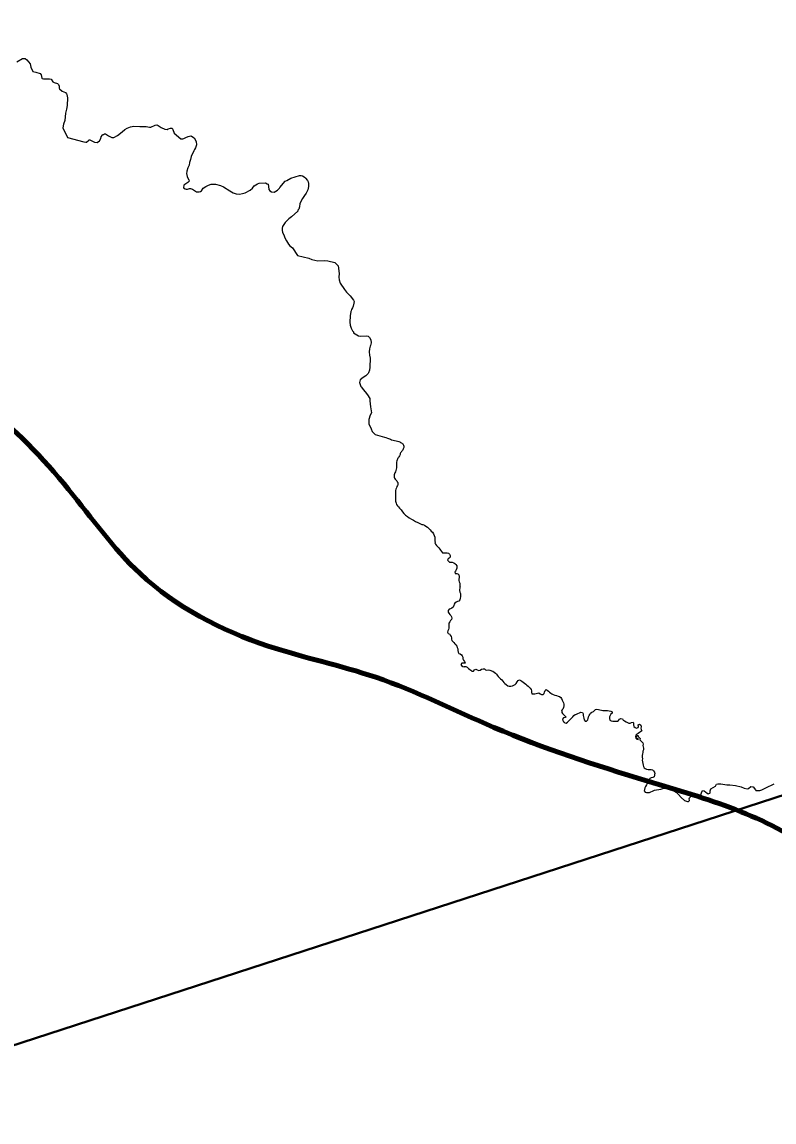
# Model space of a CAD drawing. Extents: x -1643653 to 4543381, y 1624270 to 13878484.
# Drawn here: x 644975 to 650565, y 8976936 to 8985110 of the extents above; entities that cross this region are included whole.
import ezdxf

# ---------------------------------------------------------------- set-up
doc = ezdxf.new("R2010")
doc.units = 0
doc.header["$LTSCALE"] = 200
for name, color, linetype, lineweight in [('12', 7, 'Continuous', 25), ('24', 7, 'Continuous', 25), ('26', 7, 'Continuous', 106), ('28', 7, 'Continuous', 53), ('60', 7, 'Continuous', 13)]:
    doc.layers.add(name, color=color, linetype=linetype, lineweight=lineweight)

msp = doc.modelspace()

# ---------------------------------------------------------------- linework, layer by layer
at = {"layer": '12', "lineweight": 40}
msp.add_line((636526.5, 8974783.6), (662912, 8983353), dxfattribs=at)
at = {"layer": '24'}
for p, q in [((648231.3, 8980917.5), (648228.7, 8980914.7)), ((648988.6, 8979995.5), (648988.8, 8979995.1))]:
    msp.add_line(p, q, dxfattribs=at)
for points in [[(644936.7, 8984813.3), (644980.1, 8984838.3), (644995.5, 8984839.8), (644999.2, 8984838.9), (645011.4, 8984829.6), (645036.6, 8984800.8), (645040, 8984774.7), (645055.3, 8984741.8), (645079.3, 8984738.2), (645111, 8984727.2), (645116.6, 8984716.9), (645122.7, 8984692.8), (645125.9, 8984690.1), (645134.7, 8984687.1), (645179, 8984687.9), (645191.9, 8984684.7), (645204.7, 8984665), (645215.6, 8984660.4), (645240.1, 8984653.1), (645246.2, 8984645.1)], [(645246.2, 8984645.1), (645252, 8984633.7), (645252, 8984633.7), (645252.8, 8984617.9), (645254.9, 8984614.1), (645273, 8984596.3), (645297.8, 8984587.5), (645307.1, 8984577.2), (645309.6, 8984572.6), (645313.5, 8984545.7), (645310.3, 8984489.1), (645306.1, 8984462.2), (645298.7, 8984433.5), (645293.2, 8984378.7), (645284.9, 8984350.8), (645279.8, 8984323.9), (645312.4, 8984251.8), (645435.1, 8984220.4), (645450.8, 8984217.4), (645454.7, 8984218.6), (645473, 8984232.8), (645474.4, 8984237.7), (645513, 8984217.7), (645534.3, 8984215.3), (645552.1, 8984228.2), (645561.4, 8984244.2), (645563.4, 8984257.6), (645571, 8984266.9), (645573.8, 8984274.1), (645582.1, 8984275.2), (645588.9, 8984280.3), (645595.8, 8984280.6), (645617.2, 8984264.5), (645643.7, 8984251.2), (645657.8, 8984251.3), (645685.7, 8984265.8), (645720.8, 8984294.7), (645739.3, 8984311.6), (645757.9, 8984321.9), (645781.4, 8984331.5), (645806.7, 8984335.8), (645852, 8984333.8), (645898.3, 8984333.7), (645921.8, 8984328.7), (645932, 8984328.5), (645966, 8984344.7), (645976.9, 8984346.4), (645987.8, 8984340.9), (646010.2, 8984326), (646036.9, 8984314.5), (646055.1, 8984312.7), (646060.6, 8984315.8), (646079.4, 8984322.4), (646090.5, 8984322.5), (646097, 8984312.2), (646105.3, 8984283.1), (646157.1, 8984243.2), (646170.2, 8984242.8), (646179.3, 8984244.7), (646193.2, 8984252.7), (646210.9, 8984260.5), (646231.3, 8984263.8), (646234.4, 8984263.1), (646256, 8984249.2), (646271.1, 8984222.9), (646271.2, 8984198.1), (646264.8, 8984175), (646256.7, 8984163.4), (646252.5, 8984152.3), (646232.4, 8984111.9), (646228.6, 8984089.8), (646221.2, 8984067.5), (646217.8, 8984047), (646208.5, 8984025.5), (646201.6, 8984002.4), (646197.2, 8983982.5), (646199.9, 8983977.5), (646203.5, 8983960.5), (646214.4, 8983938.6), (646218.5, 8983926.6), (646208.4, 8983916.5), (646177.6, 8983897.5), (646174.8, 8983879.2), (646187.6, 8983870.2), (646196.7, 8983867.3), (646206, 8983867.2), (646221.1, 8983872.7), (646226.9, 8983872.9), (646242.3, 8983868.7), (646272.1, 8983849.4), (646291.4, 8983848.2), (646301.4, 8983851.2), (646309, 8983856.7), (646323, 8983874.5), (646341.7, 8983889.2), (646361.2, 8983898), (646382.2, 8983904.2), (646413.2, 8983905.6), (646451.9, 8983895.7), (646472.7, 8983885.2), (646519.1, 8983855.8)], [(646519.1, 8983855.8), (646546.1, 8983841.4), (646567, 8983833.1), (646567, 8983833.1), (646591.3, 8983832), (646614, 8983835.1), (646634.6, 8983841.3), (646672.4, 8983861), (646688.3, 8983876.2), (646701.9, 8983892.7), (646724.9, 8983908.9), (646738.8, 8983912.3), (646784.9, 8983915.3), (646798.6, 8983907.2), (646805.2, 8983905.1), (646806.8, 8983887.7), (646810.7, 8983866.8), (646817.1, 8983856), (646829.3, 8983849.1), (646849.6, 8983845.1), (646875.1, 8983861.9), (646890.1, 8983875.8), (646892.4, 8983881.3), (646932.6, 8983927.2), (646943.2, 8983931.8), (646974, 8983950.1), (647038.5, 8983968.8), (647050.2, 8983969.6), (647060.8, 8983966.7), (647080.6, 8983954.3), (647082, 8983950.3), (647096.9, 8983932.9), (647101.9, 8983923.7), (647105.1, 8983909.8), (647105.2, 8983888.2), (647098.7, 8983862.9), (647087.7, 8983838.9), (647076.3, 8983820.1), (647061, 8983799.9), (647039.4, 8983762.7), (647037.2, 8983738.1), (647032.6, 8983720.3), (647026.6, 8983711.4), (647025.4, 8983705.1), (646979.3, 8983662.9), (646957.7, 8983648.9), (646930.3, 8983620.4), (646911.7, 8983591.7), (646909.5, 8983579.6), (646909.4, 8983562.3), (646911.8, 8983546.1), (646921.6, 8983530), (646928.2, 8983506.6), (646940.1, 8983484.5), (646956, 8983460.1), (646965.7, 8983448.3), (646985.5, 8983432.6), (647022.8, 8983374.5), (647106.3, 8983355.6), (647129.1, 8983346.3), (647174.1, 8983335.9), (647224.7, 8983338.1), (647247.5, 8983335.5), (647300.4, 8983324.4)], [(647300.4, 8983324.4), (647324.8, 8983299), (647331.7, 8983241.7), (647331.2, 8983214.3), (647332.9, 8983195.6), (647340.9, 8983169.4), (647372.3, 8983121.6), (647387.9, 8983101.9), (647414.5, 8983075.1), (647439.6, 8983043.8), (647443.1, 8983034.1), (647442.2, 8983020.8), (647437, 8982998.2), (647432.6, 8982985.3), (647425.5, 8982974.5), (647423, 8982963.7), (647419.7, 8982960.3), (647413.6, 8982927.4), (647411.6, 8982879.5), (647415.7, 8982856.8), (647421.4, 8982834.7), (647430.9, 8982815.7), (647438.1, 8982807.4), (647440.3, 8982801.6), (647476.5, 8982779), (647493.8, 8982774.6), (647537, 8982777.5), (647548.6, 8982776.4), (647559, 8982764.7), (647568.4, 8982747.6), (647569.5, 8982725.5), (647565.7, 8982706.6), (647562.3, 8982701.7), (647558, 8982681.3), (647556, 8982658.6), (647558.1, 8982634.2), (647563.2, 8982612), (647561.1, 8982546.5), (647557.6, 8982522.1), (647551.3, 8982502.2), (647549, 8982498.2), (647530.1, 8982481.3), (647510.9, 8982468.3), (647488.2, 8982450.7), (647483.4, 8982430.9), (647492.6, 8982400.6), (647499.5, 8982395.8), (647511, 8982379.6), (647526.4, 8982362.7), (647543.9, 8982340.3), (647559.7, 8982311.4), (647560.3, 8982294.9), (647566.5, 8982250.4)], [(647566.5, 8982250.4), (647572.8, 8982205.8), (647564.3, 8982188.3), (647553, 8982155.5), (647552.7, 8982123.9), (647570.4, 8982087), (647578.3, 8982067.5), (647601.2, 8982045.6), (647670, 8982024.7)], [(647947.2, 8981375.2), (647950.3, 8981375.2), (647954.8, 8981375.3), (647966.8, 8981371.2), (647977.9, 8981365.1), (647988.8, 8981355.5), (647999.4, 8981346.2), (648008.8, 8981337.5), (648017.3, 8981327.6), (648026.2, 8981318.7), (648034.3, 8981306.3), (648039, 8981295.5), (648042.7, 8981281.9), (648042.8, 8981268.5), (648044.6, 8981255), (648045.1, 8981242.4), (648044.8, 8981239.5), (648047.8, 8981229.7), (648055, 8981220.2), (648063.9, 8981212.1), (648073.2, 8981201.7), (648080.2, 8981192.9), (648086.2, 8981184.3), (648094, 8981174.8), (648101.8, 8981166.7), (648112.6, 8981166.4), (648123.6, 8981166.5), (648134.6, 8981166.3), (648144.3, 8981162.4), (648153.3, 8981155.8), (648158.5, 8981145.2), (648157.9, 8981134.4), (648150.4, 8981127.1), (648142, 8981119.9), (648136.7, 8981110.4), (648144.6, 8981102.9), (648152.8, 8981096.2), (648163.3, 8981096), (648173.2, 8981095.2), (648184, 8981091.5), (648192.3, 8981086.2), (648199, 8981080), (648206.8, 8981068.6), (648207.9, 8981059.6), (648206.7, 8981051.7), (648201.5, 8981039.7), (648196.2, 8981030.7), (648192.3, 8981020.9), (648195.8, 8981011.1), (648206.7, 8981011.4), (648214.8, 8981009.9), (648222.3, 8981001), (648224.9, 8980990.2), (648225.5, 8980981.2), (648223, 8980969.6), (648222.8, 8980961.1), (648224, 8980949.3), (648229, 8980941.1), (648229.9, 8980933.5), (648230.6, 8980921.8), (648231.3, 8980917.5)], [(648228.7, 8980914.7), (648228.7, 8980903.2), (648226.8, 8980893.5), (648226.4, 8980886.2), (648230.5, 8980874.3), (648233.7, 8980863.2), (648235.1, 8980851.5), (648234.6, 8980839.1), (648232.9, 8980827.9), (648230.2, 8980816.5), (648222.2, 8980807.5), (648211.2, 8980803.2), (648202, 8980799.4), (648193, 8980792.2), (648186.7, 8980783.5), (648184.1, 8980773.5), (648179.5, 8980761.1), (648171.3, 8980755.1), (648159.8, 8980750.6), (648150.4, 8980746.1), (648143.3, 8980738.2), (648142.8, 8980726), (648148.2, 8980716.3), (648154.9, 8980708.1), (648161.8, 8980700.3), (648168.2, 8980691.2), (648171, 8980681.2), (648167.1, 8980671.3), (648161.1, 8980662.5), (648155.4, 8980652.9), (648147.8, 8980643.1), (648146.8, 8980632.7), (648147, 8980626.8), (648147.8, 8980616), (648148, 8980605.8), (648145.8, 8980595.3), (648139.7, 8980587.2), (648137.3, 8980576), (648142.8, 8980566.8), (648153.1, 8980563.1), (648158.3, 8980553.5), (648164.3, 8980545.1), (648167.2, 8980534.7), (648167.4, 8980524.1), (648170.7, 8980514.6), (648177.3, 8980506.5), (648184.2, 8980498.3), (648192, 8980490.2), (648199.8, 8980481.6), (648206.8, 8980472.6), (648210.7, 8980462.7), (648213.8, 8980452.8), (648215.6, 8980440.3), (648216.8, 8980428.4), (648222.1, 8980418.5), (648231.8, 8980414.6), (648241, 8980408.7), (648247, 8980400.7), (648251.1, 8980390.9), (648252.6, 8980379.1), (648257.6, 8980368.6), (648263.7, 8980357.8), (648268, 8980346.1), (648266.8, 8980345.5), (648256.4, 8980345.3)], [(648256.4, 8980345.3), (648244.3, 8980344.8), (648236.2, 8980335.9), (648241.8, 8980327.4), (648252.7, 8980320.5), (648262.5, 8980318.3), (648262.6, 8980321.9), (648273.4, 8980322), (648283.9, 8980314.9), (648293.2, 8980307.3), (648303.1, 8980299.7), (648311.1, 8980293.5), (648318.9, 8980285.9), (648330.5, 8980286.6), (648338.8, 8980295.1), (648348.1, 8980302.3), (648358.7, 8980297.3), (648369.8, 8980292.2), (648381.5, 8980293.6), (648390.7, 8980300.8), (648401.9, 8980304.8), (648412.9, 8980303.4), (648420.8, 8980297.2), (648430.5, 8980293), (648442.8, 8980296.2), (648453.6, 8980294.9), (648471.7, 8980287.4), (648475, 8980285.7), (648485.6, 8980278.9), (648495.2, 8980271.4), (648501.7, 8980263.7), (648507.8, 8980255.8), (648515.3, 8980245.8), (648524.6, 8980236.2), (648532.5, 8980230), (648542.2, 8980222.1), (648548.1, 8980211.2), (648555.4, 8980202), (648563.8, 8980194.3), (648573.3, 8980187.2)], [(648573.3, 8980187.2), (648586.3, 8980178.1), (648596.9, 8980175.3), (648608.8, 8980175.5), (648620.6, 8980176.5), (648630.5, 8980181.1), (648640.1, 8980187.3), (648648.3, 8980195.6), (648654.7, 8980206.9), (648662.1, 8980216.8), (648672.6, 8980222.4), (648682.3, 8980217.2), (648691.5, 8980211.1), (648701, 8980203.8), (648710.1, 8980197.5), (648719.6, 8980189.3), (648728.7, 8980182), (648736.5, 8980174.5), (648745.6, 8980167.4), (648752.4, 8980159.7), (648758.7, 8980151.3), (648761.8, 8980141.1), (648763, 8980129.7), (648765.3, 8980118.6), (648776.2, 8980117.8), (648787, 8980119), (648797.1, 8980120.2), (648807.2, 8980122.5), (648817, 8980124.5), (648827.3, 8980118), (648836.5, 8980112.3), (648847.9, 8980112.2), (648855.6, 8980120.8), (648859, 8980131.3), (648863.1, 8980141.5), (648870.1, 8980149.5), (648879.9, 8980145.9), (648888.9, 8980137.8), (648896.9, 8980130.5), (648905, 8980124), (648913.2, 8980118), (648924, 8980111.8), (648936.4, 8980108.2), (648948.7, 8980105.2), (648960.5, 8980101.8), (648971, 8980098.5), (648979.9, 8980091.4), (648985.1, 8980082.4), (648989, 8980071.4), (648994.6, 8980060.3), (649000.6, 8980051.8), (649003, 8980040.7), (649002.6, 8980028.3), (648999.2, 8980015.8), (648994, 8980004.6), (648988.6, 8979995.5)], [(648988.8, 8979995.1), (648988.6, 8979995.5), (648987.6, 8979979.4), (648993.3, 8979971), (649001.8, 8979962.5), (649009.2, 8979954.6), (649016.8, 8979948.1), (649018.5, 8979944.8), (649013.2, 8979941.7), (649003.3, 8979939.8), (649001.2, 8979938.5), (648992.8, 8979929.4), (648995, 8979919.6), (648999.6, 8979910.5), (649001.8, 8979908.6)], [(649200.9, 8979974.2), (649211.5, 8979981.8), (649223.2, 8979987.8), (649230.8, 8979994.4), (649238.7, 8980002.5), (649248.8, 8980003.2), (649260.6, 8980000.8), (649270.4, 8979998.9), (649281.3, 8979996.8), (649292.7, 8979995), (649303.9, 8979994.2), (649315.8, 8979993.9), (649327.9, 8979993), (649340.6, 8979992), (649351.1, 8979989.9), (649361.7, 8979983.4), (649362.4, 8979973.4), (649353.1, 8979966.4), (649346.3, 8979956.7), (649343.2, 8979945.9), (649342.2, 8979933.9), (649343.9, 8979922.8), (649353.2, 8979916.3), (649366.4, 8979914), (649376.4, 8979913.9), (649389.2, 8979914.6), (649400.6, 8979914.4), (649409.8, 8979920.8), (649417.2, 8979929.7), (649427, 8979933.4), (649438.1, 8979932), (649444.2, 8979922.6), (649454, 8979916.3), (649465.2, 8979910.6), (649476.1, 8979905.1), (649486.7, 8979900.2), (649496.8, 8979900.3), (649506.7, 8979903.7), (649517.5, 8979908.3), (649521, 8979898.7), (649519.7, 8979886.5), (649523.2, 8979876), (649531.8, 8979867.9), (649542.6, 8979863.1), (649554.1, 8979866.5), (649558.3, 8979876.2), (649556.2, 8979887.8), (649565.8, 8979892.2), (649575.1, 8979885), (649577.4, 8979873.8), (649575.5, 8979863.1), (649577, 8979852.4), (649582.9, 8979842.8), (649573.5, 8979835.2), (649563.8, 8979830.9), (649554, 8979824.3), (649545, 8979817.8), (649536.6, 8979810.5), (649534.2, 8979799.8), (649537.1, 8979789.2), (649546.2, 8979780.8), (649556.6, 8979779.3), (649548.4, 8979785.6), (649540.3, 8979793), (649543.2, 8979803.3), (649552.8, 8979810.3), (649555.9, 8979800.5), (649561.8, 8979792.3), (649570.6, 8979786.8), (649568.1, 8979776.8), (649576, 8979769.7), (649582.1, 8979761.4), (649589.8, 8979754.4), (649592.8, 8979744.6), (649590.7, 8979734.8), (649591, 8979723.2), (649595.1, 8979713.3), (649594.7, 8979701.8), (649590.6, 8979691.8), (649589.2, 8979681.8), (649587.1, 8979671.9), (649585.3, 8979659), (649585.9, 8979648.3), (649587.3, 8979635.2), (649585.7, 8979624.4), (649586.2, 8979611.5), (649588.9, 8979599.6), (649592, 8979587.6), (649594.4, 8979578.1), (649598.9, 8979568.4), (649608, 8979562.8), (649617.9, 8979558.2), (649629.6, 8979554.5), (649630.9, 8979554.8), (649640.9, 8979555.6), (649652.2, 8979556.5), (649661.9, 8979553.5), (649670.1, 8979545.2), (649677.1, 8979535.4), (649677.7, 8979523), (649677.6, 8979522.6)], [(649001.8, 8979908.6), (649009.5, 8979902.8), (649020.2, 8979900.3), (649030.1, 8979906.9), (649037.3, 8979915), (649045.3, 8979923.1), (649053.7, 8979932.5), (649061.1, 8979939.4), (649069.1, 8979946.7), (649077.8, 8979956), (649086.8, 8979963.2), (649096.2, 8979967.7), (649107, 8979972), (649117.9, 8979976.9), (649128.5, 8979980.9), (649140.6, 8979979.8), (649145.3, 8979968.4), (649147.4, 8979957.5), (649149.9, 8979946.7), (649151.8, 8979936.2), (649154.8, 8979924.8), (649161.3, 8979915.1), (649171.6, 8979915.3), (649179.9, 8979923.5), (649183.2, 8979934.5), (649186.2, 8979945.8), (649190.2, 8979956), (649195.8, 8979965.1), (649200.9, 8979974.2)], [(649677.6, 8979522.6), (649675.5, 8979512.4), (649673, 8979502.2), (649664.1, 8979495.6), (649651.3, 8979494.8), (649641.6, 8979489.4), (649636.6, 8979478.5), (649632.5, 8979469), (649627.9, 8979459.7), (649622.9, 8979451), (649616.1, 8979441), (649609.6, 8979430.4), (649604, 8979418.8), (649601.7, 8979408), (649600.7, 8979397), (649607.8, 8979388.2), (649618, 8979384.8), (649628.1, 8979384.2), (649638.9, 8979385.7), (649649.2, 8979388.6), (649661.1, 8979394.1)], [(649676.2, 8979401.4), (649724.1, 8979409.5), (649746.4, 8979415.9), (649766.9, 8979415.9), (649784.3, 8979412.5), (649812.6, 8979402.6), (649836.7, 8979386.9), (649854.6, 8979369.9), (649873.6, 8979348), (649899, 8979324.8), (649922.9, 8979317.6), (649929.5, 8979318), (649936.1, 8979325.1), (649936.7, 8979327.6), (649935.1, 8979338.5), (649936.1, 8979344.8), (649946.9, 8979354.8), (649964.3, 8979358.9), (649972.7, 8979359.3), (649975.3, 8979358.3), (649980.1, 8979353.3), (649989.6, 8979353.1), (650011.3, 8979359.9), (650021.6, 8979366.4), (650025.3, 8979383.4), (650034.3, 8979398.4), (650046.7, 8979397.1), (650057.5, 8979386.8), (650065.9, 8979383.2), (650074.1, 8979373.9), (650088.7, 8979379.2), (650090.1, 8979381.3), (650091.4, 8979396.4), (650095.1, 8979410.9), (650128.9, 8979432.8), (650138.5, 8979446.7), (650146.3, 8979449), (650170.2, 8979448), (650214.3, 8979441.8), (650236.5, 8979441.6), (650277.7, 8979437.4), (650320.5, 8979425.8), (650342.7, 8979417.2), (650364.8, 8979412.9), (650376.3, 8979413.4)], [(650376.3, 8979413.4), (650393.2, 8979428.4), (650407.3, 8979427.7), (650410.7, 8979425.7), (650426.9, 8979403.9), (650430.8, 8979400.6), (650442.6, 8979399), (650460.4, 8979399.1), (650474.7, 8979403.5), (650502.8, 8979418.9), (650567, 8979447.9)], [(649661.1, 8979394.1), (649671.4, 8979398.6), (649676.2, 8979401.4)]]:
    msp.add_lwpolyline(points, dxfattribs=at)
msp.add_spline([(647670, 8982024.7), (647690.8, 8982018.7), (647722.2, 8982006.6), (647767.4, 8981995.6), (647796.7, 8981982.3), (647812.1, 8981965.5), (647812.7, 8981948.6), (647803.8, 8981927.3), (647789.3, 8981909.6), (647780.7, 8981885.3), (647773.6, 8981875.3), (647761.1, 8981849.6), (647759.6, 8981806.7), (647750.7, 8981766.8), (647740.4, 8981737.2), (647755.2, 8981706.2), (647769.9, 8981682.5), (647762.5, 8981658.8), (647750.7, 8981617.5), (647752.2, 8981567.2), (647755.2, 8981534.7), (647781.8, 8981497.7), (647826.1, 8981446), (647885.2, 8981407.5), (647947.2, 8981375.2)], degree=3, dxfattribs=at)
at = {"layer": '26'}
msp.add_spline([(593042.9, 8976356.4), (593459.4, 8976419.7), (594161.8, 8976760.1), (594545.8, 8977114.6), (594814.3, 8977291.5), (596052.8, 8977846), (596780.5, 8978160.9), (597647.4, 8978322.7), (598691.5, 8978280.2), (599825, 8978301), (600207.2, 8978324.8), (600219.9, 8978324.8), (601225.9, 8978295.2), (602040.5, 8978228.3), (602729, 8978352.6), (603275.7, 8978615.7), (603826.1, 8978691.5), (605382.2, 8979104.7), (606925.6, 8979530.7), (607614.7, 8979782.2), (608494.2, 8979905.8), (609628.7, 8980104.6), (610966.5, 8980200.8), (612239.3, 8980081.1), (613131.4, 8980179.2), (614149.6, 8980073.3), (614581.8, 8979931.6), (616361, 8979275.7), (617566.6, 8978533.2), (618237.8, 8977881.9), (618833.2, 8977319.9), (619759.6, 8976743.8), (620623, 8976295.2), (621512.5, 8975960.9), (621945, 8975870.1), (622544.2, 8975982.1), (622735.8, 8976070.3), (623374, 8976322), (623974.5, 8976675.6), (624627.1, 8977219.8), (625050.7, 8977803), (625410.5, 8978361.1), (625972.2, 8978587.6), (626239.9, 8978637.4), (628239.2, 8978616.5), (629272.1, 8978853.8), (630051.8, 8979346.6), (630703.5, 8979738.1), (631164.1, 8980105), (631534.8, 8980357.8), (632185.7, 8980596.8), (632989, 8980758.8), (633690, 8980870.4), (634328.2, 8981109.3), (634980.1, 8981526.3), (636460.7, 8982117.9), (637495.4, 8982660.5), (638159.4, 8982975.7), (638593.8, 8983228.2), (639449.6, 8983669.8), (641371.6, 8983483.9), (642032.9, 8983315.8), (642528.8, 8983186.6), (643277.3, 8982687.6), (644168, 8982544), (644675.9, 8982274.9), (645321.7, 8981636.4), (645853, 8981011.1), (646805.1, 8980473.1), (647606.1, 8980240.8), (648482.7, 8979868.5), (649626.6, 8979469.5), (650871.6, 8978943), (651404, 8978495.7), (652521.8, 8977995.2), (653308.2, 8977445.1), (653712.6, 8976883.9), (654308.9, 8976487.2), (655070.4, 8976039), (655983.7, 8975399.4)], degree=3, dxfattribs=at)
at = {"layer": '28'}
msp.add_spline([(655983.7, 8975399.4), (655070.4, 8976039), (654308.9, 8976487.2), (653712.6, 8976883.9), (653308.2, 8977445.1), (652521.8, 8977995.2), (651404, 8978495.7), (650871.6, 8978943), (649626.6, 8979469.5), (648482.7, 8979868.5), (647606.1, 8980240.8), (646805.1, 8980473.1), (645853, 8981011.1), (645321.7, 8981636.4), (644675.9, 8982274.9), (644540.6, 8982372.7)], degree=3, dxfattribs=at)
at = {"layer": '60', "lineweight": 25}
msp.add_spline([(814781, 9009175.5), (814787.2, 9009173.4), (814796.9, 9009173.4), (814799.4, 9009172.4), (814805.1, 9009174.5), (814805.6, 9009176.5), (814811.7, 9009179.5), (814811.7, 9009179.5), (814801.5, 9009181), (814790.7, 9009181.5), (814784.1, 9009183.1), (814777.4, 9009185.1), (814778.4, 9009175.5)], degree=3, dxfattribs=at)

doc.saveas('drawing.dxf')
